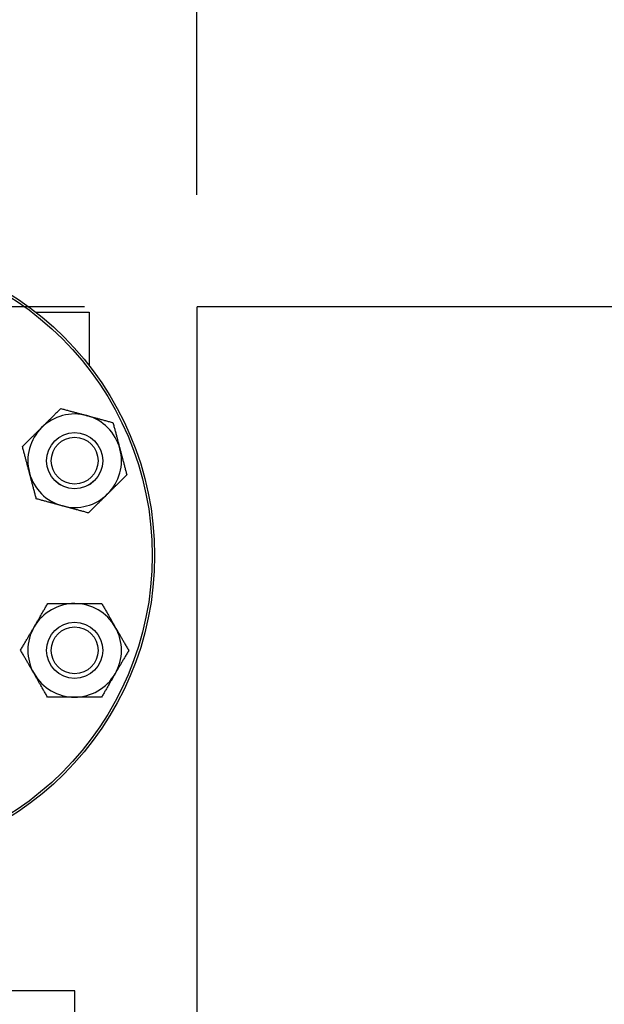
# Model space of a CAD drawing. Header units: inches. Extents: x 18 to 846, y -67 to 561.
# Tile 354 of 656: x 329 to 337, y 535 to 548. Entities that reach past the tile are written whole.
import ezdxf

# ---------------------------------------------------------------- set-up
doc = ezdxf.new("R2010")
doc.units = ezdxf.units.IN
doc.header["$LTSCALE"] = 24
doc.header["$MEASUREMENT"] = 0
doc.layers.add('Dimension (ANSI)', color=7, linetype='Continuous', lineweight=25)
doc.layers.add('Visible (ANSI)', color=7, linetype='Continuous', lineweight=30)
doc.styles.add('Note Text (ANSI)', font='tahoma.ttf')
doc.dimstyles.new('SB Fraction-16 (ANSI)', dxfattribs={"dimscale": 24, "dimtxt": 0.125, "dimasz": 0.098425, "dimexe": 0.125, "dimexo": 0.0625, "dimgap": 0.031496, "dimtad": 0, "dimtih": 1, "dimtoh": 1, "dimdec": 4, "dimrnd": 1e-08, "dimzin": 0, "dimdsep": 46, "dimlunit": 5, "dimtxsty": 'Note Text (ANSI)', "dimcen": 0.09, "dimdle": 0.393701, "dimclrd": 256, "dimclre": 256, "dimclrt": 256, "dimadec": 0, "dimazin": 3, "dimtfac": 0.96, "dimtofl": 0, "dimtmove": 0, "dimatfit": 3, "dimfxl": 1, "dimfrac": 2, "dimtolj": 1, "dimtzin": 12, "dimlwd": -1, "dimlwe": -1, "dimarcsym": 0})

# ---------------------------------------------------------------- blocks, each defined once
blk = doc.blocks.new('*D17')
at = {"layer": 'Defpoints', "color": 0, "transparency": 16777216}
for p in [(538.678, 553.456), (331.678, 544.007), (538.678, 544.007)]:
    blk.add_point(p, dxfattribs=at)
at = {"layer": 'Dimension (ANSI)', "transparency": 16777216}
for p, q in [((331.678, 545.507), (331.678, 556.456)), ((538.678, 545.507), (538.678, 556.456)), ((334.041, 553.456), (422.777, 553.456)), ((536.316, 553.456), (430.677, 553.456))]:
    blk.add_line(p, q, dxfattribs=at)
for points in [[(334.041, 553.849), (334.041, 553.062), (331.678, 553.456)], [(536.316, 553.849), (536.316, 553.062), (538.678, 553.456)]]:
    blk.add_solid(points, dxfattribs=at)
at = {"layer": 'Dimension (ANSI)', "transparency": 16777216, "insert": (423.532, 555.018), "char_height": 3, "attachment_point": 1, "style": 'Note Text (ANSI)'}
blk.add_mtext('\\A1;207', dxfattribs=at)
blk = doc.blocks.new('*D18')
at = {"layer": 'Defpoints', "color": 0, "transparency": 16777216}
for p in [(331.678, 544.007), (242.86, 406.007), (331.678, 406.007)]:
    blk.add_point(p, dxfattribs=at)
at = {"layer": 'Dimension (ANSI)', "transparency": 16777216}
for p, q in [((330.178, 544.007), (239.86, 544.007)), ((242.86, 541.645), (242.86, 486.331)), ((242.86, 408.369), (242.86, 481.682)), ((330.178, 406.007), (239.86, 406.007))]:
    blk.add_line(p, q, dxfattribs=at)
for points in [[(242.466, 541.645), (243.253, 541.645), (242.86, 544.007)], [(242.466, 408.369), (243.253, 408.369), (242.86, 406.007)]]:
    blk.add_solid(points, dxfattribs=at)
at = {"layer": 'Dimension (ANSI)', "transparency": 16777216, "insert": (239.783, 485.575), "char_height": 3, "attachment_point": 1, "style": 'Note Text (ANSI)'}
blk.add_mtext('\\A1;138', dxfattribs=at)

msp = doc.modelspace()

# ---------------------------------------------------------------- linework, layer by layer
at = {"layer": 'Visible (ANSI)'}
for p, q in [((343.63343, 544.00673), (331.67843, 544.00673)), ((331.67843, 406.00673), (331.67843, 544.00673)), ((329.52399, 543.93849), (330.23689, 543.93849)), ((330.23689, 543.93849), (330.23689, 543.22629)), ((330.04689, 534.87099), (324.55783, 534.87099)), ((330.04689, 534.12099), (330.04689, 534.87099))]:
    msp.add_line(p, q, dxfattribs=at)
for centre, radius in [((326.98689, 540.68599), 4.125), ((326.98689, 540.68599), 4.09375), ((330.04493, 541.95267), 0.37513), ((330.04493, 541.95267), 0.375), ((330.04493, 541.95267), 0.3125), ((330.04493, 539.41931), 0.37513), ((330.04493, 539.41931), 0.375), ((330.04493, 539.41931), 0.3125)]:
    msp.add_circle(centre, radius, dxfattribs=at)
for centre, start, end in [((330.04493, 541.95267), 74.836782, 134.836782), ((330.04493, 541.95267), 14.836782, 74.836782), ((330.04493, 541.95267), 134.836782, 194.836782), ((330.04493, 541.95267), 314.836782, 14.836782), ((330.04493, 541.95267), 194.836782, 254.836782), ((330.04493, 541.95267), 254.836782, 314.836782), ((330.04493, 539.41931), 89.836782, 149.836782), ((330.04493, 539.41931), 29.836782, 89.836782), ((330.04493, 539.41931), 149.836782, 209.836782), ((330.04493, 539.41931), 329.836782, 29.836782), ((330.04493, 539.41931), 209.836782, 269.836782), ((330.04493, 539.41931), 269.836782, 329.836782)]:
    msp.add_arc(centre, 0.625, start, end, dxfattribs=at)
for points in [[(329.60425, 542.39587), (329.723, 542.51395), (329.86013, 542.6503)], [(329.86013, 542.6503), (330.04677, 542.59972), (330.20841, 542.55591)], [(330.20841, 542.55591), (330.37005, 542.51211), (330.55669, 542.46153)], [(329.34837, 542.14145), (329.48549, 542.27779), (329.60425, 542.39587)], [(330.55669, 542.46153), (330.60621, 542.2746), (330.64909, 542.11272)], [(329.44077, 541.79263), (329.39788, 541.95452), (329.34837, 542.14145)], [(330.64909, 542.11272), (330.69197, 541.95083), (330.74149, 541.7639)], [(329.53317, 541.44382), (329.48365, 541.63075), (329.44077, 541.79263)], [(330.74149, 541.7639), (330.60436, 541.62755), (330.48561, 541.50947)], [(330.48561, 541.50947), (330.36685, 541.39139), (330.22973, 541.25505)], [(329.88145, 541.34943), (329.71981, 541.39324), (329.53317, 541.44382)], [(330.22973, 541.25505), (330.04309, 541.30563), (329.88145, 541.34943)], [(329.50456, 539.73335), (329.5887, 539.87814), (329.68587, 540.04533)], [(329.68587, 540.04533), (329.87924, 540.04478), (330.04671, 540.04431)], [(330.04671, 540.04431), (330.21418, 540.04383), (330.40755, 540.04328)], [(330.40755, 540.04328), (330.50376, 539.87554), (330.58708, 539.73027)], [(329.32324, 539.42137), (329.42041, 539.58856), (329.50456, 539.73335)], [(330.58708, 539.73027), (330.6704, 539.585), (330.76661, 539.41725)], [(329.50277, 539.10835), (329.41945, 539.25362), (329.32324, 539.42137)], [(330.76661, 539.41725), (330.66945, 539.25006), (330.5853, 539.10527)], [(329.68231, 538.79534), (329.5861, 538.96308), (329.50277, 539.10835)], [(330.5853, 539.10527), (330.50116, 538.96048), (330.40399, 538.79328)], [(330.04315, 538.79431), (329.87568, 538.79479), (329.68231, 538.79534)], [(330.40399, 538.79328), (330.21062, 538.79383), (330.04315, 538.79431)]]:
    msp.add_rational_spline(points, [1, 1.0379548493, 1], degree=2, dxfattribs=at)

# ---------------------------------------------------------------- dimensions: what is measured, and where the dimension line sits
at = {"layer": 'Dimension (ANSI)'}
dim = msp.add_linear_dim(base=(538.67843, 553.45555), p1=(331.67843, 544.00673), p2=(538.67843, 544.00673), dimstyle='SB Fraction-16 (ANSI)', override={"dimgap": 0.031496, "dimtih": 0, "dimtoh": 0, "dimdec": 4, "dimtol": 0, "dimlim": 0, "dimtp": 0, "dimtm": 0, "dimtdec": 2, "dimatfit": 1}, dxfattribs=at)
dim.commit()
dim.dimension.update_dxf_attribs({"geometry": '*D17', "text_midpoint": (426.72685, 553.45555), "dimtype": 160})
dim = msp.add_linear_dim(base=(242.85953, 406.00673), p1=(331.67843, 544.00673), p2=(331.67843, 406.00673), angle=90, dimstyle='SB Fraction-16 (ANSI)', override={"dimgap": 0.031496, "dimdec": 4, "dimtol": 0, "dimlim": 0, "dimtp": 0, "dimtm": 0, "dimtdec": 2, "dimatfit": 1}, dxfattribs=at)
dim.commit()
dim.dimension.update_dxf_attribs({"geometry": '*D18', "text_midpoint": (242.85953, 484.00673), "dimtype": 160})

doc.saveas('drawing.dxf')
